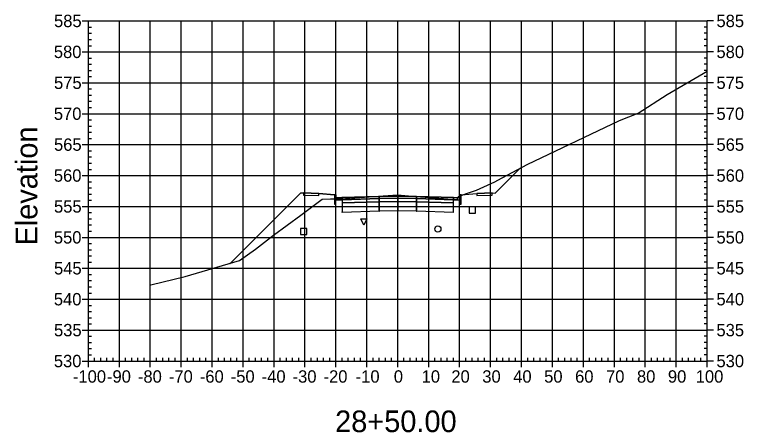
# Model space of a CAD drawing. Extents: x 704834 to 709892, y 372981 to 377533.
# Drawn here: x 708281 to 708516.6, y 376927.7 to 377062.9 of the extents above; entities that cross this region are included whole.
import ezdxf

# ---------------------------------------------------------------- set-up
doc = ezdxf.new("R2010")
doc.units = 0
for name, color, linetype in [('1', 7, 'Continuous'), ('10', 7, 'Continuous'), ('13', 7, 'Continuous'), ('14', 7, 'Continuous'), ('4', 7, 'Continuous'), ('57', 7, 'Continuous'), ('60', 7, 'Continuous'), ('Default_Xsect', 7, 'Continuous'), ('Existing', 7, 'Continuous')]:
    doc.layers.add(name, color=color, linetype=linetype)

msp = doc.modelspace()

# ---------------------------------------------------------------- linework, layer by layer
for points in [[(708436.41, 377005.14), (708444.36, 377013.08)], [(708373.41, 377005.14), (708350.68, 376982.4)], [(708374.41, 377005.18), (708373.41, 377005.14)], [(708384.41, 377004.58), (708379.41, 377004.98)], [(708425.41, 377004.58), (708430.41, 377004.98)], [(708435.41, 377005.18), (708436.41, 377005.14)]]:
    msp.add_lwpolyline(points)
for points in [[(708379.41, 377004.98), (708374.41, 377005.18), (708374.41, 377004.51), (708379.41, 377004.31)], [(708430.41, 377004.31), (708435.41, 377004.51), (708435.41, 377005.18), (708430.41, 377004.98)], [(708384.91, 377003.58), (708384.83, 377004.58), (708384.41, 377004.58), (708384.41, 377001.58), (708384.91, 377001.58)], [(708386.91, 377003.66), (708384.91, 377003.58), (708384.91, 377002.91), (708386.91, 377002.99)], [(708398.91, 377004.02), (708386.91, 377003.66), (708386.91, 377002.99), (708398.91, 377003.35)], [(708398.91, 377003.35), (708386.91, 377002.99), (708386.91, 377001.99), (708398.91, 377002.35)], [(708398.91, 377002.35), (708386.91, 377001.99), (708386.91, 376998.99), (708398.91, 376999.35)], [(708398.86, 377003.3), (708398.96, 377003.3), (708398.96, 377003.4), (708398.86, 377003.4)], [(708398.86, 377002.3), (708398.96, 377002.3), (708398.96, 377002.4), (708398.86, 377002.4)], [(708404.91, 377004.14), (708398.91, 377004.02), (708398.91, 377003.35), (708404.91, 377003.47)], [(708404.91, 377003.47), (708398.91, 377003.35), (708398.91, 377002.35), (708404.91, 377002.47)], [(708404.91, 377002.47), (708398.91, 377002.35), (708398.91, 376999.35), (708404.91, 376999.47)], [(708404.86, 377003.42), (708404.96, 377003.42), (708404.96, 377003.52), (708404.86, 377003.52)], [(708404.86, 377002.42), (708404.96, 377002.42), (708404.96, 377002.52), (708404.86, 377002.52)], [(708404.91, 377003.47), (708410.91, 377003.35), (708410.91, 377004.02), (708404.91, 377004.14)], [(708404.91, 377002.47), (708410.91, 377002.35), (708410.91, 377003.35), (708404.91, 377003.47)], [(708404.91, 376999.47), (708410.91, 376999.35), (708410.91, 377002.35), (708404.91, 377002.47)], [(708410.86, 377003.3), (708410.96, 377003.3), (708410.96, 377003.4), (708410.86, 377003.4)], [(708410.86, 377002.3), (708410.96, 377002.3), (708410.96, 377002.4), (708410.86, 377002.4)], [(708410.91, 377003.35), (708422.91, 377002.99), (708422.91, 377003.66), (708410.91, 377004.02)], [(708410.91, 377002.35), (708422.91, 377001.99), (708422.91, 377002.99), (708410.91, 377003.35)], [(708410.91, 376999.35), (708422.91, 376998.99), (708422.91, 377001.99), (708410.91, 377002.35)], [(708422.91, 377002.99), (708424.91, 377002.91), (708424.91, 377003.58), (708422.91, 377003.66)], [(708424.91, 377001.58), (708425.41, 377001.58), (708425.41, 377004.58), (708425, 377004.58), (708424.91, 377003.58)], [(708386.86, 377001.94), (708386.96, 377001.94), (708386.96, 377002.04), (708386.86, 377002.04)], [(708422.86, 377001.94), (708422.96, 377001.94), (708422.96, 377002.04), (708422.86, 377002.04)], [(708386.86, 376998.94), (708386.96, 376998.94), (708386.96, 376999.04), (708386.86, 376999.04)], [(708398.86, 376999.3), (708398.96, 376999.3), (708398.96, 376999.4), (708398.86, 376999.4)], [(708404.86, 376999.42), (708404.96, 376999.42), (708404.96, 376999.52), (708404.86, 376999.52)], [(708410.86, 376999.3), (708410.96, 376999.3), (708410.96, 376999.4), (708410.86, 376999.4)], [(708422.86, 376998.94), (708422.96, 376998.94), (708422.96, 376999.04), (708422.86, 376999.04)]]:
    msp.add_lwpolyline(points, close=True)
at = {"layer": '1'}
msp.add_lwpolyline([(708393.92, 376994.8), (708392.92, 376996.8), (708394.92, 376996.8)], close=True, dxfattribs=at)
at = {"layer": '10'}
msp.add_lwpolyline([(708373.5, 376991.7), (708375.5, 376991.7), (708375.5, 376993.7), (708373.5, 376993.7)], close=True, dxfattribs=at)
at = {"layer": '13'}
msp.add_circle((708417.86, 376993.53), 1, dxfattribs=at)
at = {"layer": '14'}
for points in [[(708444.36, 377013.08), (708444.36, 377013.13), (708444.36, 377013.08), (708444.31, 377013.08), (708444.36, 377013.08), (708444.36, 377013.03), (708444.36, 377013.08), (708444.41, 377013.08)], [(708386.91, 377003.66), (708386.91, 377003.71), (708386.91, 377003.66), (708386.86, 377003.66), (708386.91, 377003.66), (708386.91, 377003.61), (708386.91, 377003.66), (708386.96, 377003.66)], [(708404.91, 377004.14), (708404.91, 377004.19), (708404.91, 377004.14), (708404.86, 377004.14), (708404.91, 377004.14), (708404.91, 377004.09), (708404.91, 377004.14), (708404.96, 377004.14)], [(708422.91, 377003.66), (708422.91, 377003.71), (708422.91, 377003.66), (708422.86, 377003.66), (708422.91, 377003.66), (708422.91, 377003.61), (708422.91, 377003.66), (708422.96, 377003.66)], [(708350.68, 376982.4), (708350.68, 376982.45), (708350.68, 376982.4), (708350.63, 376982.4), (708350.68, 376982.4), (708350.68, 376982.35), (708350.68, 376982.4), (708350.73, 376982.4)]]:
    msp.add_lwpolyline(points, dxfattribs=at)
at = {"layer": '4'}
msp.add_lwpolyline([(708428, 376998.65), (708430, 376998.65), (708430, 377000.65), (708428, 377000.65)], close=True, dxfattribs=at)
at = {"layer": '57'}
for p, q in [((708302.91, 377060.82), (708304.91, 377060.82)), ((708304.91, 377060.82), (708504.91, 377060.82)), ((708304.91, 376950.82), (708304.91, 377060.82)), ((708304.91, 376950.82), (708304.91, 377060.82)), ((708304.91, 377058.82), (708305.91, 377058.82)), ((708314.91, 376950.82), (708314.91, 377060.82)), ((708324.91, 376950.82), (708324.91, 377060.82)), ((708334.91, 376950.82), (708334.91, 377060.82)), ((708344.91, 376950.82), (708344.91, 377060.82)), ((708354.91, 376950.82), (708354.91, 377060.82)), ((708364.91, 376950.82), (708364.91, 377060.82)), ((708374.91, 376950.82), (708374.91, 377060.82)), ((708384.91, 376950.82), (708384.91, 377060.82)), ((708394.91, 376950.82), (708394.91, 377060.82)), ((708404.91, 376950.82), (708404.91, 377060.82)), ((708414.91, 376950.82), (708414.91, 377060.82)), ((708424.91, 376950.82), (708424.91, 377060.82)), ((708434.91, 376950.82), (708434.91, 377060.82)), ((708444.91, 376950.82), (708444.91, 377060.82)), ((708454.91, 376950.82), (708454.91, 377060.82)), ((708464.91, 376950.82), (708464.91, 377060.82)), ((708474.91, 376950.82), (708474.91, 377060.82)), ((708484.91, 376950.82), (708484.91, 377060.82)), ((708494.91, 376950.82), (708494.91, 377060.82)), ((708504.91, 377058.82), (708503.91, 377058.82)), ((708504.91, 376950.82), (708504.91, 377060.82)), ((708504.91, 376950.82), (708504.91, 377060.82)), ((708506.91, 377060.82), (708504.91, 377060.82)), ((708304.91, 377056.82), (708305.91, 377056.82)), ((708504.91, 377056.82), (708503.91, 377056.82)), ((708304.91, 377054.82), (708305.91, 377054.82)), ((708504.91, 377054.82), (708503.91, 377054.82)), ((708304.91, 377052.82), (708305.91, 377052.82)), ((708504.91, 377052.82), (708503.91, 377052.82)), ((708302.91, 377050.82), (708304.91, 377050.82)), ((708304.91, 377050.82), (708504.91, 377050.82)), ((708506.91, 377050.82), (708504.91, 377050.82)), ((708304.91, 377048.82), (708305.91, 377048.82)), ((708504.91, 377048.82), (708503.91, 377048.82)), ((708304.91, 377046.82), (708305.91, 377046.82)), ((708304.91, 377044.82), (708305.91, 377044.82)), ((708504.91, 377046.82), (708503.91, 377046.82)), ((708504.91, 377044.82), (708503.91, 377044.82)), ((708304.91, 377042.82), (708305.91, 377042.82)), ((708504.91, 377042.82), (708503.91, 377042.82)), ((708302.91, 377040.82), (708304.91, 377040.82)), ((708304.91, 377040.82), (708504.91, 377040.82)), ((708506.91, 377040.82), (708504.91, 377040.82)), ((708304.91, 377038.82), (708305.91, 377038.82)), ((708504.91, 377038.82), (708503.91, 377038.82)), ((708304.91, 377036.82), (708305.91, 377036.82)), ((708504.91, 377036.82), (708503.91, 377036.82)), ((708304.91, 377034.82), (708305.91, 377034.82)), ((708504.91, 377034.82), (708503.91, 377034.82)), ((708302.91, 377030.82), (708304.91, 377030.82)), ((708304.91, 377032.82), (708305.91, 377032.82)), ((708304.91, 377030.82), (708504.91, 377030.82)), ((708504.91, 377032.82), (708503.91, 377032.82)), ((708506.91, 377030.82), (708504.91, 377030.82)), ((708304.91, 377028.82), (708305.91, 377028.82)), ((708504.91, 377028.82), (708503.91, 377028.82)), ((708304.91, 377026.82), (708305.91, 377026.82)), ((708504.91, 377026.82), (708503.91, 377026.82)), ((708304.91, 377024.82), (708305.91, 377024.82)), ((708504.91, 377024.82), (708503.91, 377024.82)), ((708304.91, 377022.82), (708305.91, 377022.82)), ((708504.91, 377022.82), (708503.91, 377022.82)), ((708302.91, 377020.82), (708304.91, 377020.82)), ((708304.91, 377020.82), (708504.91, 377020.82)), ((708304.91, 377018.82), (708305.91, 377018.82)), ((708504.91, 377018.82), (708503.91, 377018.82)), ((708506.91, 377020.82), (708504.91, 377020.82)), ((708304.91, 377016.82), (708305.91, 377016.82)), ((708504.91, 377016.82), (708503.91, 377016.82)), ((708304.91, 377014.82), (708305.91, 377014.82)), ((708504.91, 377014.82), (708503.91, 377014.82)), ((708304.91, 377012.82), (708305.91, 377012.82)), ((708504.91, 377012.82), (708503.91, 377012.82)), ((708302.91, 377010.82), (708304.91, 377010.82)), ((708304.91, 377010.82), (708504.91, 377010.82)), ((708506.91, 377010.82), (708504.91, 377010.82)), ((708304.91, 377008.82), (708305.91, 377008.82)), ((708504.91, 377008.82), (708503.91, 377008.82)), ((708304.91, 377006.82), (708305.91, 377006.82)), ((708304.91, 377004.82), (708305.91, 377004.82)), ((708504.91, 377006.82), (708503.91, 377006.82)), ((708504.91, 377004.82), (708503.91, 377004.82)), ((708304.91, 377002.82), (708305.91, 377002.82)), ((708504.91, 377002.82), (708503.91, 377002.82)), ((708302.91, 377000.82), (708304.91, 377000.82)), ((708304.91, 377000.82), (708504.91, 377000.82)), ((708506.91, 377000.82), (708504.91, 377000.82)), ((708304.91, 376998.82), (708305.91, 376998.82)), ((708504.91, 376998.82), (708503.91, 376998.82)), ((708304.91, 376996.82), (708305.91, 376996.82)), ((708504.91, 376996.82), (708503.91, 376996.82)), ((708304.91, 376994.82), (708305.91, 376994.82)), ((708304.91, 376992.82), (708305.91, 376992.82)), ((708504.91, 376994.82), (708503.91, 376994.82)), ((708504.91, 376992.82), (708503.91, 376992.82)), ((708302.91, 376990.82), (708304.91, 376990.82)), ((708304.91, 376990.82), (708504.91, 376990.82)), ((708506.91, 376990.82), (708504.91, 376990.82)), ((708304.91, 376988.82), (708305.91, 376988.82)), ((708504.91, 376988.82), (708503.91, 376988.82)), ((708304.91, 376986.82), (708305.91, 376986.82)), ((708504.91, 376986.82), (708503.91, 376986.82)), ((708304.91, 376984.82), (708305.91, 376984.82)), ((708504.91, 376984.82), (708503.91, 376984.82)), ((708304.91, 376982.82), (708305.91, 376982.82)), ((708504.91, 376982.82), (708503.91, 376982.82)), ((708302.91, 376980.82), (708304.91, 376980.82)), ((708304.91, 376980.82), (708504.91, 376980.82)), ((708304.91, 376978.82), (708305.91, 376978.82)), ((708504.91, 376978.82), (708503.91, 376978.82)), ((708506.91, 376980.82), (708504.91, 376980.82)), ((708304.91, 376976.82), (708305.91, 376976.82)), ((708504.91, 376976.82), (708503.91, 376976.82)), ((708304.91, 376974.82), (708305.91, 376974.82)), ((708504.91, 376974.82), (708503.91, 376974.82)), ((708304.91, 376972.82), (708305.91, 376972.82)), ((708504.91, 376972.82), (708503.91, 376972.82)), ((708302.91, 376970.82), (708304.91, 376970.82)), ((708304.91, 376970.82), (708504.91, 376970.82)), ((708506.91, 376970.82), (708504.91, 376970.82)), ((708304.91, 376968.82), (708305.91, 376968.82)), ((708504.91, 376968.82), (708503.91, 376968.82)), ((708304.91, 376966.82), (708305.91, 376966.82)), ((708304.91, 376964.82), (708305.91, 376964.82)), ((708504.91, 376966.82), (708503.91, 376966.82)), ((708504.91, 376964.82), (708503.91, 376964.82)), ((708304.91, 376962.82), (708305.91, 376962.82)), ((708504.91, 376962.82), (708503.91, 376962.82)), ((708302.91, 376960.82), (708304.91, 376960.82)), ((708304.91, 376960.82), (708504.91, 376960.82)), ((708506.91, 376960.82), (708504.91, 376960.82)), ((708304.91, 376958.82), (708305.91, 376958.82)), ((708504.91, 376958.82), (708503.91, 376958.82)), ((708304.91, 376956.82), (708305.91, 376956.82)), ((708504.91, 376956.82), (708503.91, 376956.82)), ((708304.91, 376954.82), (708305.91, 376954.82)), ((708304.91, 376952.82), (708305.91, 376952.82)), ((708504.91, 376954.82), (708503.91, 376954.82)), ((708504.91, 376952.82), (708503.91, 376952.82)), ((708302.91, 376950.82), (708304.91, 376950.82)), ((708304.91, 376950.82), (708504.91, 376950.82)), ((708304.91, 376950.82), (708504.91, 376950.82)), ((708304.91, 376948.82), (708304.91, 376950.82)), ((708306.91, 376950.82), (708306.91, 376951.82)), ((708308.91, 376950.82), (708308.91, 376951.82)), ((708310.91, 376950.82), (708310.91, 376951.82)), ((708312.91, 376950.82), (708312.91, 376951.82)), ((708314.91, 376948.82), (708314.91, 376950.82)), ((708316.91, 376950.82), (708316.91, 376951.82)), ((708318.91, 376950.82), (708318.91, 376951.82)), ((708320.91, 376950.82), (708320.91, 376951.82)), ((708322.91, 376950.82), (708322.91, 376951.82)), ((708324.91, 376948.82), (708324.91, 376950.82)), ((708326.91, 376950.82), (708326.91, 376951.82)), ((708328.91, 376950.82), (708328.91, 376951.82)), ((708330.91, 376950.82), (708330.91, 376951.82)), ((708332.91, 376950.82), (708332.91, 376951.82)), ((708334.91, 376948.82), (708334.91, 376950.82)), ((708336.91, 376950.82), (708336.91, 376951.82)), ((708338.91, 376950.82), (708338.91, 376951.82)), ((708340.91, 376950.82), (708340.91, 376951.82)), ((708342.91, 376950.82), (708342.91, 376951.82)), ((708344.91, 376948.82), (708344.91, 376950.82)), ((708346.91, 376950.82), (708346.91, 376951.82)), ((708348.91, 376950.82), (708348.91, 376951.82)), ((708350.91, 376950.82), (708350.91, 376951.82)), ((708352.91, 376950.82), (708352.91, 376951.82)), ((708354.91, 376948.82), (708354.91, 376950.82)), ((708356.91, 376950.82), (708356.91, 376951.82)), ((708358.91, 376950.82), (708358.91, 376951.82)), ((708360.91, 376950.82), (708360.91, 376951.82)), ((708362.91, 376950.82), (708362.91, 376951.82)), ((708364.91, 376948.82), (708364.91, 376950.82)), ((708366.91, 376950.82), (708366.91, 376951.82)), ((708368.91, 376950.82), (708368.91, 376951.82)), ((708370.91, 376950.82), (708370.91, 376951.82)), ((708372.91, 376950.82), (708372.91, 376951.82)), ((708374.91, 376948.82), (708374.91, 376950.82)), ((708376.91, 376950.82), (708376.91, 376951.82)), ((708378.91, 376950.82), (708378.91, 376951.82)), ((708380.91, 376950.82), (708380.91, 376951.82)), ((708382.91, 376950.82), (708382.91, 376951.82)), ((708384.91, 376948.82), (708384.91, 376950.82)), ((708386.91, 376950.82), (708386.91, 376951.82)), ((708388.91, 376950.82), (708388.91, 376951.82)), ((708390.91, 376950.82), (708390.91, 376951.82)), ((708392.91, 376950.82), (708392.91, 376951.82)), ((708394.91, 376948.82), (708394.91, 376950.82)), ((708396.91, 376950.82), (708396.91, 376951.82)), ((708398.91, 376950.82), (708398.91, 376951.82)), ((708400.91, 376950.82), (708400.91, 376951.82)), ((708402.91, 376950.82), (708402.91, 376951.82)), ((708404.91, 376948.82), (708404.91, 376950.82)), ((708406.91, 376950.82), (708406.91, 376951.82)), ((708408.91, 376950.82), (708408.91, 376951.82)), ((708410.91, 376950.82), (708410.91, 376951.82)), ((708412.91, 376950.82), (708412.91, 376951.82)), ((708414.91, 376948.82), (708414.91, 376950.82)), ((708416.91, 376950.82), (708416.91, 376951.82)), ((708418.91, 376950.82), (708418.91, 376951.82)), ((708420.91, 376950.82), (708420.91, 376951.82)), ((708422.91, 376950.82), (708422.91, 376951.82)), ((708424.91, 376948.82), (708424.91, 376950.82)), ((708426.91, 376950.82), (708426.91, 376951.82)), ((708428.91, 376950.82), (708428.91, 376951.82)), ((708430.91, 376950.82), (708430.91, 376951.82)), ((708432.91, 376950.82), (708432.91, 376951.82)), ((708434.91, 376948.82), (708434.91, 376950.82)), ((708436.91, 376950.82), (708436.91, 376951.82)), ((708438.91, 376950.82), (708438.91, 376951.82)), ((708440.91, 376950.82), (708440.91, 376951.82)), ((708442.91, 376950.82), (708442.91, 376951.82)), ((708444.91, 376948.82), (708444.91, 376950.82)), ((708446.91, 376950.82), (708446.91, 376951.82)), ((708448.91, 376950.82), (708448.91, 376951.82)), ((708450.91, 376950.82), (708450.91, 376951.82)), ((708452.91, 376950.82), (708452.91, 376951.82)), ((708454.91, 376948.82), (708454.91, 376950.82)), ((708456.91, 376950.82), (708456.91, 376951.82)), ((708458.91, 376950.82), (708458.91, 376951.82)), ((708460.91, 376950.82), (708460.91, 376951.82)), ((708462.91, 376950.82), (708462.91, 376951.82)), ((708464.91, 376948.82), (708464.91, 376950.82)), ((708466.91, 376950.82), (708466.91, 376951.82)), ((708468.91, 376950.82), (708468.91, 376951.82)), ((708470.91, 376950.82), (708470.91, 376951.82)), ((708472.91, 376950.82), (708472.91, 376951.82)), ((708474.91, 376948.82), (708474.91, 376950.82)), ((708476.91, 376950.82), (708476.91, 376951.82)), ((708478.91, 376950.82), (708478.91, 376951.82)), ((708480.91, 376950.82), (708480.91, 376951.82)), ((708482.91, 376950.82), (708482.91, 376951.82)), ((708484.91, 376948.82), (708484.91, 376950.82)), ((708486.91, 376950.82), (708486.91, 376951.82)), ((708488.91, 376950.82), (708488.91, 376951.82)), ((708490.91, 376950.82), (708490.91, 376951.82)), ((708492.91, 376950.82), (708492.91, 376951.82)), ((708494.91, 376948.82), (708494.91, 376950.82)), ((708496.91, 376950.82), (708496.91, 376951.82)), ((708498.91, 376950.82), (708498.91, 376951.82)), ((708500.91, 376950.82), (708500.91, 376951.82)), ((708502.91, 376950.82), (708502.91, 376951.82)), ((708504.91, 376948.82), (708504.91, 376950.82)), ((708506.91, 376950.82), (708504.91, 376950.82))]:
    msp.add_line(p, q, dxfattribs=at)
at = {"layer": 'Default_Xsect'}
msp.add_lwpolyline([(708350.68, 376982.4), (708373.41, 377005.14), (708374.41, 377005.18), (708379.41, 377004.98), (708384.41, 377004.58), (708384.83, 377004.58), (708384.91, 377003.58), (708386.91, 377003.66), (708398.91, 377004.02), (708404.91, 377004.14), (708410.91, 377004.02), (708422.91, 377003.66), (708424.91, 377003.58), (708425, 377004.58), (708425.41, 377004.58), (708430.41, 377004.98), (708435.41, 377005.18), (708436.41, 377005.14), (708444.36, 377013.08)], dxfattribs=at)
at = {"layer": 'Existing'}
msp.add_lwpolyline([(708325.12, 376975.42), (708336.14, 376978.19), (708353.74, 376983.29), (708358.91, 376987.02), (708364.74, 376991.57), (708373.52, 376997.96), (708380.46, 377003.18), (708383.15, 377003.33), (708385.84, 377003.31), (708385.93, 377003.29), (708388.06, 377003.41), (708404.82, 377004.54), (708410.76, 377004.08), (708424.05, 377003.05), (708424.23, 377003.44), (708424.49, 377004.01), (708427.1, 377005.03), (708430.33, 377006.07), (708436.28, 377008.81), (708437.21, 377009.34), (708446.78, 377014.35), (708476.62, 377028.62), (708482.59, 377031.03), (708492.01, 377037.03), (708504.91, 377044.58)], dxfattribs=at)

# ---------------------------------------------------------------- texts
at = {"layer": '1'}
msp.add_text('28+50.00', height=7, dxfattribs=at).set_placement((708384.64, 376927.82))
at = {"layer": '14'}
for p in [(708374.38, 377005.13), (708435.38, 377005.13), (708374.38, 377004.46), (708379.38, 377004.26), (708430.38, 377004.26), (708435.38, 377004.46)]:
    msp.add_text('+', height=0.1, dxfattribs=at).set_placement(p)
at = {"layer": '57'}
for s, p in [('585', (708293.79, 377058.82)), ('585', (708507.91, 377058.82)), ('580', (708293.74, 377048.82)), ('580', (708507.91, 377048.82)), ('575', (708293.79, 377038.82)), ('575', (708507.91, 377038.82)), ('570', (708293.74, 377028.82)), ('570', (708507.91, 377028.82)), ('565', (708293.79, 377018.82)), ('565', (708507.91, 377018.82)), ('560', (708293.74, 377008.82)), ('560', (708507.91, 377008.82)), ('555', (708293.79, 376998.82)), ('555', (708507.91, 376998.82)), ('550', (708293.74, 376988.82)), ('550', (708507.91, 376988.82)), ('545', (708293.79, 376978.82)), ('545', (708507.91, 376978.82)), ('540', (708293.74, 376968.82)), ('540', (708507.91, 376968.82)), ('535', (708293.79, 376958.82)), ('535', (708507.91, 376958.82)), ('530', (708293.74, 376948.82)), ('530', (708507.91, 376948.82)), ('-100', (708299.9, 376943.82)), ('-90', (708310.91, 376943.82)), ('-80', (708320.91, 376943.82)), ('-70', (708330.91, 376943.82)), ('-60', (708340.91, 376943.82)), ('-50', (708350.91, 376943.82)), ('-40', (708360.91, 376943.82)), ('-30', (708370.91, 376943.82)), ('-20', (708380.91, 376943.82)), ('-10', (708391.3, 376943.82)), ('0', (708403.62, 376943.82)), ('10', (708412.61, 376943.82)), ('20', (708422.22, 376943.82)), ('30', (708432.22, 376943.82)), ('40', (708442.22, 376943.82)), ('50', (708452.22, 376943.82)), ('60', (708462.22, 376943.82)), ('70', (708472.22, 376943.82)), ('80', (708482.22, 376943.82)), ('90', (708492.22, 376943.82)), ('100', (708501.21, 376943.82))]:
    msp.add_text(s, height=4, dxfattribs=at).set_placement(p)
at = {"layer": '60'}
msp.add_text('Elevation', height=7, rotation=90, dxfattribs=at).set_placement((708288.41, 376988.18))

doc.saveas('drawing.dxf')
